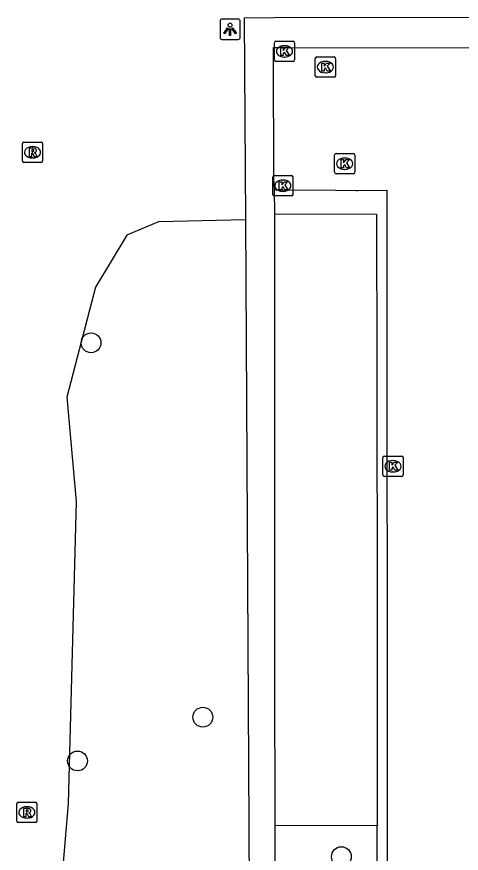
# Model space of a CAD drawing. Extents: x 161477 to 163040, y 383680 to 384868.
# Drawn here: x 162040.06 to 162062.01, y 384524.18 to 384565.46 of the extents above; entities that cross this region are included whole.
import ezdxf

# ---------------------------------------------------------------- set-up
doc = ezdxf.new("R2010")
doc.units = 0
for name, color, linetype in [('IMGEO_Boom', 7, 'Continuous'), ('IMGEO_Groenvoorziening', 7, 'Continuous'), ('IMGEO_Haag', 7, 'Continuous'), ('IMGEO_Kolk', 7, 'Continuous'), ('IMGEO_Lichtpunt', 7, 'Continuous'), ('IMGEO_Parkeervlak_open', 7, 'Continuous'), ('IMGEO_Rijbaan_lokaal_open', 7, 'Continuous'), ('IMGEO_Rioolput', 7, 'Continuous')]:
    doc.layers.add(name, color=color, linetype=linetype)

msp = doc.modelspace()

# ---------------------------------------------------------------- linework, layer by layer
at = {"layer": 'IMGEO_Boom'}
for centre in [(162043.73, 384549.37), (162049.25, 384530.9), (162043.06, 384528.74), (162056.09, 384524.02)]:
    msp.add_circle(centre, 0.489, dxfattribs=at)
at = {"layer": 'IMGEO_Groenvoorziening'}
msp.add_lwpolyline([(162051.35, 384555.434), (162047.052, 384555.331), (162045.489, 384554.688), (162043.952, 384552.117), (162042.533, 384546.689), (162042.997, 384541.538), (162042.598, 384526.639), (162042.219, 384522.166)], dxfattribs=at)
at = {"layer": 'IMGEO_Haag'}
for points in [[(162092.421, 384565.458), (162091.786, 384565.457), (162052.794, 384565.396), (162051.294, 384565.394), (162051.35, 384555.434)], [(162051.35, 384555.434), (162051.52, 384525.545), (162051.556, 384519.106), (162051.53, 384514.161)], [(162052.811, 384517.822), (162052.814, 384525.546)]]:
    msp.add_lwpolyline(points, dxfattribs=at)
at = {"layer": 'IMGEO_Kolk'}
for p, q in [((162052.779, 384563.324), (162052.779, 384564.176)), ((162052.854, 384564.25), (162053.706, 384564.25)), ((162053.78, 384564.176), (162053.78, 384563.324)), ((162053.267, 384564.03), (162053.292, 384564.03)), ((162053.29, 384563.47), (162053.265, 384563.47)), ((162054.801, 384562.546), (162054.801, 384563.398)), ((162054.876, 384563.472), (162055.728, 384563.472)), ((162055.802, 384563.398), (162055.802, 384562.546)), ((162053.706, 384563.25), (162052.854, 384563.25)), ((162055.289, 384563.252), (162055.314, 384563.252)), ((162055.728, 384562.472), (162054.876, 384562.472)), ((162055.312, 384562.692), (162055.287, 384562.692)), ((162055.753, 384557.782), (162055.753, 384558.634)), ((162055.828, 384558.708), (162056.68, 384558.708)), ((162056.241, 384558.488), (162056.266, 384558.488)), ((162056.754, 384558.634), (162056.754, 384557.782)), ((162056.264, 384557.928), (162056.239, 384557.928)), ((162052.699, 384556.694), (162052.699, 384557.546)), ((162052.774, 384557.62), (162053.626, 384557.62)), ((162053.7, 384557.546), (162053.7, 384556.694)), ((162056.68, 384557.708), (162055.828, 384557.708)), ((162053.187, 384557.4), (162053.212, 384557.4)), ((162053.21, 384556.84), (162053.185, 384556.84)), ((162053.626, 384556.62), (162052.774, 384556.62)), ((162058.136, 384542.853), (162058.136, 384543.705)), ((162058.211, 384543.779), (162059.063, 384543.779)), ((162058.624, 384543.559), (162058.649, 384543.559)), ((162059.137, 384543.705), (162059.137, 384542.853)), ((162059.063, 384542.779), (162058.211, 384542.779)), ((162058.647, 384542.999), (162058.622, 384542.999))]:
    msp.add_line(p, q, dxfattribs=at)
for points in [[(162052.779, 384563.324), (162052.779, 384564.176)], [(162052.854, 384564.25), (162053.706, 384564.25)], [(162053.78, 384564.176), (162053.78, 384563.324)], [(162053.1, 384563.95), (162053.223, 384563.95), (162053.223, 384563.799), (162053.353, 384563.95), (162053.517, 384563.95), (162053.371, 384563.799), (162053.524, 384563.55), (162053.372, 384563.55), (162053.287, 384563.714), (162053.223, 384563.647), (162053.223, 384563.55), (162053.1, 384563.55), (162053.1, 384563.95)], [(162054.801, 384562.546), (162054.801, 384563.398)], [(162054.876, 384563.472), (162055.728, 384563.472)], [(162055.802, 384563.398), (162055.802, 384562.546)], [(162053.706, 384563.25), (162052.854, 384563.25)], [(162055.122, 384563.172), (162055.245, 384563.172), (162055.245, 384563.021), (162055.375, 384563.172), (162055.539, 384563.172), (162055.393, 384563.021), (162055.546, 384562.772), (162055.394, 384562.772), (162055.309, 384562.936), (162055.245, 384562.869), (162055.245, 384562.772), (162055.122, 384562.772), (162055.122, 384563.172)], [(162055.728, 384562.472), (162054.876, 384562.472)], [(162055.753, 384557.782), (162055.753, 384558.634)], [(162055.828, 384558.708), (162056.68, 384558.708)], [(162056.074, 384558.408), (162056.197, 384558.408), (162056.197, 384558.257), (162056.327, 384558.408), (162056.491, 384558.408), (162056.345, 384558.257), (162056.498, 384558.008), (162056.346, 384558.008), (162056.261, 384558.172), (162056.197, 384558.105), (162056.197, 384558.008), (162056.074, 384558.008), (162056.074, 384558.408)], [(162056.754, 384558.634), (162056.754, 384557.782)], [(162052.699, 384556.694), (162052.699, 384557.546)], [(162052.774, 384557.62), (162053.626, 384557.62)], [(162053.7, 384557.546), (162053.7, 384556.694)], [(162056.68, 384557.708), (162055.828, 384557.708)], [(162053.02, 384557.32), (162053.143, 384557.32), (162053.143, 384557.169), (162053.273, 384557.32), (162053.437, 384557.32), (162053.291, 384557.169), (162053.444, 384556.92), (162053.292, 384556.92), (162053.207, 384557.084), (162053.143, 384557.017), (162053.143, 384556.92), (162053.02, 384556.92), (162053.02, 384557.32)], [(162053.626, 384556.62), (162052.774, 384556.62)], [(162058.136, 384542.853), (162058.136, 384543.705)], [(162058.211, 384543.779), (162059.063, 384543.779)], [(162058.457, 384543.479), (162058.58, 384543.479), (162058.58, 384543.328), (162058.71, 384543.479), (162058.874, 384543.479), (162058.728, 384543.328), (162058.881, 384543.079), (162058.729, 384543.079), (162058.644, 384543.243), (162058.58, 384543.176), (162058.58, 384543.079), (162058.457, 384543.079), (162058.457, 384543.479)], [(162059.137, 384543.705), (162059.137, 384542.853)], [(162059.063, 384542.779), (162058.211, 384542.779)]]:
    msp.add_lwpolyline(points, dxfattribs=at)
for centre, start, end in [((162052.856, 384564.174), 91.552, 178.448), ((162052.856, 384564.174), 91.552, 178.448), ((162053.704, 384564.174), 1.552, 88.448), ((162053.704, 384564.174), 1.552, 88.448), ((162052.856, 384563.326), 181.552, 268.448), ((162052.856, 384563.326), 181.552, 268.448), ((162053.704, 384563.326), 271.552, 358.448), ((162053.704, 384563.326), 271.552, 358.448), ((162054.878, 384563.396), 91.552, 178.448), ((162054.878, 384563.396), 91.552, 178.448), ((162055.726, 384563.396), 1.552, 88.448), ((162055.726, 384563.396), 1.552, 88.448), ((162054.878, 384562.548), 181.552, 268.448), ((162054.878, 384562.548), 181.552, 268.448), ((162055.726, 384562.548), 271.552, 358.448), ((162055.726, 384562.548), 271.552, 358.448), ((162055.83, 384558.632), 91.552, 178.448), ((162055.83, 384558.632), 91.552, 178.448), ((162056.678, 384558.632), 1.552, 88.448), ((162056.678, 384558.632), 1.552, 88.448), ((162052.776, 384557.544), 91.552, 178.448), ((162052.776, 384557.544), 91.552, 178.448), ((162053.624, 384557.544), 1.552, 88.448), ((162053.624, 384557.544), 1.552, 88.448), ((162055.83, 384557.784), 181.552, 268.448), ((162055.83, 384557.784), 181.552, 268.448), ((162056.678, 384557.784), 271.552, 358.448), ((162056.678, 384557.784), 271.552, 358.448), ((162052.776, 384556.696), 181.552, 268.448), ((162052.776, 384556.696), 181.552, 268.448), ((162053.624, 384556.696), 271.552, 358.448), ((162053.624, 384556.696), 271.552, 358.448), ((162058.213, 384543.703), 91.552, 178.448), ((162058.213, 384543.703), 91.552, 178.448), ((162059.061, 384543.703), 1.552, 88.448), ((162059.061, 384543.703), 1.552, 88.448), ((162058.213, 384542.855), 181.552, 268.448), ((162058.213, 384542.855), 181.552, 268.448), ((162059.061, 384542.855), 271.552, 358.448), ((162059.061, 384542.855), 271.552, 358.448)]:
    msp.add_arc(centre, 0.0765, start, end, dxfattribs=at)
for centre, major_axis, ratio, start_param, end_param in [((162053.266, 384563.75), (-0.387, 0.002), 0.722429, 4.712389, 7.853982), ((162053.291, 384563.75), (-0.39, 0.002), 0.717154, 1.570796, 4.712389), ((162055.288, 384562.972), (-0.387, 0.002), 0.722429, 4.712389, 7.853982), ((162055.313, 384562.972), (-0.39, 0.002), 0.717154, 1.570796, 4.712389), ((162056.24, 384558.208), (-0.387, 0.002), 0.722429, 4.712389, 7.853982), ((162056.265, 384558.208), (-0.39, 0.002), 0.717154, 1.570796, 4.712389), ((162053.186, 384557.12), (-0.387, 0.002), 0.722429, 4.712389, 7.853982), ((162053.211, 384557.12), (-0.39, 0.002), 0.717154, 1.570796, 4.712389), ((162058.623, 384543.279), (-0.387, 0.002), 0.722429, 4.712389, 7.853982), ((162058.648, 384543.279), (-0.39, 0.002), 0.717154, 1.570796, 4.712389)]:
    msp.add_ellipse(centre, major_axis=major_axis, ratio=ratio, start_param=start_param, end_param=end_param, dxfattribs=at)
at = {"layer": 'IMGEO_Lichtpunt'}
for p, q in [((162050.097, 384565.243), (162050.097, 384564.436)), ((162050.097, 384565.243), (162050.097, 384564.436)), ((162050.999, 384565.338), (162050.191, 384565.338)), ((162050.999, 384565.338), (162050.191, 384565.338)), ((162051.093, 384564.436), (162051.093, 384565.243)), ((162051.093, 384564.436), (162051.093, 384565.243)), ((162050.191, 384564.342), (162050.999, 384564.342)), ((162050.191, 384564.342), (162050.999, 384564.342))]:
    msp.add_line(p, q, dxfattribs=at)
for points in [[(162050.471, 384564.907), (162050.51, 384564.879), (162050.322, 384564.617), (162050.284, 384564.644), (162050.471, 384564.907)], [(162050.573, 384564.859), (162050.62, 384564.859), (162050.62, 384564.537), (162050.573, 384564.537), (162050.573, 384564.859)], [(162050.683, 384564.879), (162050.721, 384564.906), (162050.908, 384564.644), (162050.869, 384564.616), (162050.683, 384564.879)]]:
    msp.add_lwpolyline(points, dxfattribs=at)
msp.add_circle((162050.596, 384565.041), 0.0994, dxfattribs=at)
for centre, start, end in [((162050.191, 384565.243), 90, 180), ((162050.191, 384565.243), 90, 180), ((162050.999, 384565.243), 0, 90), ((162050.999, 384565.243), 0, 90), ((162050.191, 384564.436), 180, 270), ((162050.191, 384564.436), 180, 270), ((162050.999, 384564.436), 270, 0), ((162050.999, 384564.436), 270, 360)]:
    msp.add_arc(centre, 0.0946, start, end, dxfattribs=at)
at = {"layer": 'IMGEO_Parkeervlak_open'}
for points in [[(162052.814, 384525.546), (162052.812, 384528.106), (162052.811, 384530.629), (162052.81, 384533.135), (162052.81, 384535.643), (162052.808, 384538.139), (162052.807, 384540.645), (162052.806, 384543.158), (162052.806, 384545.669), (162052.804, 384548.179), (162052.803, 384550.67), (162052.803, 384553.166), (162052.802, 384555.469), (162052.802, 384555.734)], [(162057.851, 384525.549), (162052.814, 384525.546)]]:
    msp.add_lwpolyline(points, dxfattribs=at)
at = {"layer": 'IMGEO_Rijbaan_lokaal_open'}
for points in [[(162052.779, 384556.918), (162052.755, 384557.469), (162052.74, 384563.444), (162052.739, 384563.936), (162053.27, 384563.937), (162080.258, 384563.918), (162090.929, 384564.042), (162090.944, 384556.899)], [(162052.779, 384556.918), (162053.206, 384556.919), (162055.804, 384556.908), (162056.825, 384556.878), (162056.908, 384556.879), (162058.333, 384556.902), (162058.334, 384555.718), (162058.35, 384525.167), (162058.356, 384514.243), (162057.847, 384514.237)], [(162052.802, 384555.734), (162052.779, 384556.918)], [(162052.802, 384555.734), (162057.827, 384555.713), (162057.831, 384553.169), (162057.835, 384550.673), (162057.839, 384548.182), (162057.843, 384545.671), (162057.847, 384543.255), (162057.848, 384540.649), (162057.848, 384538.142), (162057.85, 384535.646), (162057.85, 384533.138), (162057.85, 384530.631), (162057.851, 384528.109), (162057.851, 384525.549)], [(162057.842, 384517.814), (162057.851, 384525.549)]]:
    msp.add_lwpolyline(points, dxfattribs=at)
at = {"layer": 'IMGEO_Rioolput'}
for p, q in [((162040.339, 384558.344), (162040.339, 384559.196)), ((162040.414, 384559.27), (162041.266, 384559.27)), ((162041.34, 384559.196), (162041.34, 384558.344)), ((162040.827, 384559.05), (162040.852, 384559.05)), ((162040.85, 384558.49), (162040.825, 384558.49)), ((162041.266, 384558.27), (162040.414, 384558.27)), ((162040.059, 384525.774), (162040.059, 384526.626)), ((162040.134, 384526.7), (162040.986, 384526.7)), ((162041.06, 384526.626), (162041.06, 384525.774)), ((162040.547, 384526.48), (162040.572, 384526.48)), ((162040.57, 384525.92), (162040.545, 384525.92)), ((162040.986, 384525.7), (162040.134, 384525.7))]:
    msp.add_line(p, q, dxfattribs=at)
for points in [[(162040.339, 384558.344), (162040.339, 384559.196)], [(162040.414, 384559.27), (162041.266, 384559.27)], [(162041.34, 384559.196), (162041.34, 384558.344)], [(162040.928, 384558.968), (162040.676, 384558.97), (162040.676, 384558.57)], [(162040.854, 384558.889), (162040.8, 384558.889), (162040.8, 384558.808)], [(162040.8, 384558.808), (162040.852, 384558.808)], [(162040.676, 384558.57), (162040.8, 384558.57), (162040.8, 384558.732), (162040.811, 384558.732)], [(162040.858, 384558.703), (162040.929, 384558.57), (162041.069, 384558.57), (162041.004, 384558.696)], [(162041.266, 384558.27), (162040.414, 384558.27)], [(162040.059, 384525.774), (162040.059, 384526.626)], [(162040.134, 384526.7), (162040.986, 384526.7)], [(162041.06, 384526.626), (162041.06, 384525.774)], [(162040.648, 384526.398), (162040.396, 384526.4), (162040.396, 384526)], [(162040.396, 384526), (162040.52, 384526), (162040.52, 384526.162), (162040.531, 384526.162)], [(162040.574, 384526.319), (162040.52, 384526.319), (162040.52, 384526.238)], [(162040.52, 384526.238), (162040.572, 384526.238)], [(162040.578, 384526.133), (162040.649, 384526), (162040.789, 384526), (162040.724, 384526.126)], [(162040.986, 384525.7), (162040.134, 384525.7)]]:
    msp.add_lwpolyline(points, dxfattribs=at)
for centre, radius, start, end in [((162040.416, 384559.194), 0.0765, 91.552, 178.448), ((162040.416, 384559.194), 0.0765, 91.552, 178.448), ((162041.264, 384559.194), 0.0765, 1.552, 88.448), ((162041.264, 384559.194), 0.0765, 1.552, 88.448), ((162040.836, 384558.997), 0.19, 274.7715, 282.9687), ((162040.86, 384558.793), 0.0964, 77.0061, 93.1865), ((162040.874, 384558.85), 0.0378, 276.6634, 79.6772), ((162040.927, 384558.858), 0.109, 350.3612, 89.416), ((162040.925, 384558.858), 0.112, 277.5842, 350.9817), ((162040.909, 384558.643), 0.108, 29.5134, 73.7905), ((162040.416, 384558.346), 0.0765, 181.552, 268.448), ((162040.416, 384558.346), 0.0765, 181.552, 268.448), ((162040.81, 384558.679), 0.0533, 26.0293, 88.6989), ((162041.264, 384558.346), 0.0765, 271.552, 358.448), ((162041.264, 384558.346), 0.0765, 271.552, 358.448), ((162040.136, 384526.624), 0.0765, 91.552, 178.448), ((162040.136, 384526.624), 0.0765, 91.552, 178.448), ((162040.984, 384526.624), 0.0765, 1.552, 88.448), ((162040.984, 384526.624), 0.0765, 1.552, 88.448), ((162040.53, 384526.109), 0.0533, 26.0293, 88.6989), ((162040.556, 384526.427), 0.19, 274.7715, 282.9687), ((162040.58, 384526.223), 0.0964, 77.0061, 93.1865), ((162040.594, 384526.28), 0.0378, 276.6634, 79.6772), ((162040.647, 384526.288), 0.109, 350.3612, 89.416), ((162040.645, 384526.288), 0.112, 277.5842, 350.9817), ((162040.629, 384526.073), 0.108, 29.5134, 73.7905), ((162040.136, 384525.776), 0.0765, 181.552, 268.448), ((162040.136, 384525.776), 0.0765, 181.552, 268.448), ((162040.984, 384525.776), 0.0765, 271.552, 358.448), ((162040.984, 384525.776), 0.0765, 271.552, 358.448)]:
    msp.add_arc(centre, radius, start, end, dxfattribs=at)
for centre, major_axis, ratio, start_param, end_param in [((162040.826, 384558.77), (-0.387, 0.002), 0.722429, 4.712389, 7.853982), ((162040.851, 384558.77), (-0.39, 0.002), 0.717154, 1.570796, 4.712389), ((162040.546, 384526.2), (-0.387, 0.002), 0.722429, 4.712389, 7.853982), ((162040.571, 384526.2), (-0.39, 0.002), 0.717154, 1.570796, 4.712389)]:
    msp.add_ellipse(centre, major_axis=major_axis, ratio=ratio, start_param=start_param, end_param=end_param, dxfattribs=at)

doc.saveas('drawing.dxf')
